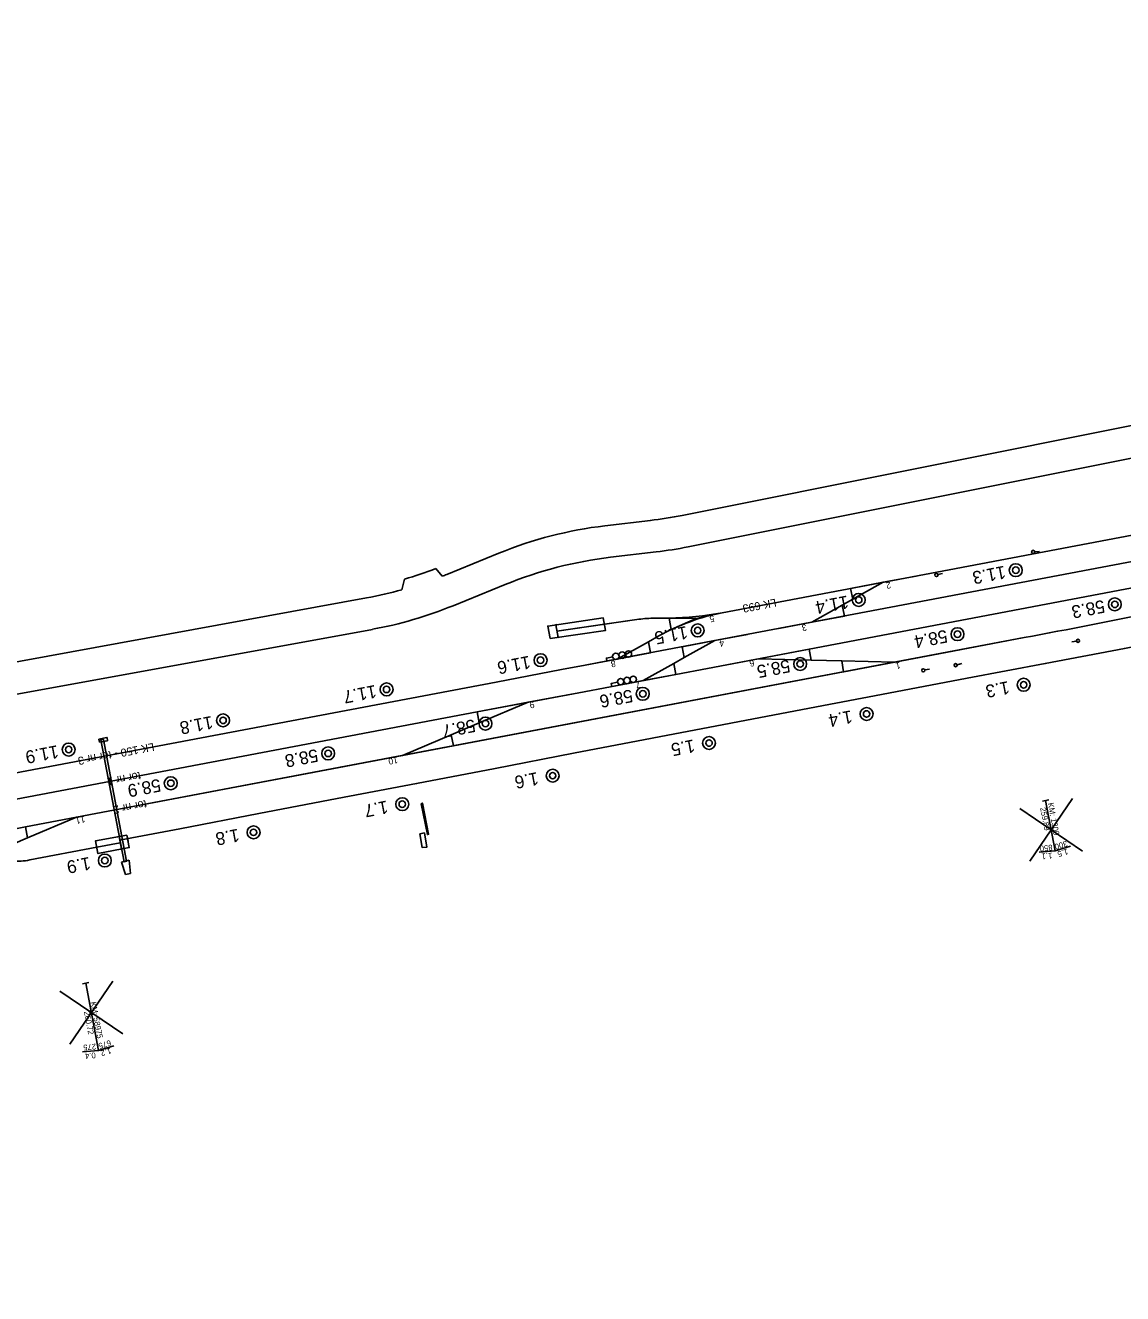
# Model space of a CAD drawing. Extents: x 6541740 to 6566395, y 5525066 to 5530361.
# Drawn here: x 6564792.1 to 6564963.4, y 5527864.5 to 5528062.7 of the extents above; entities that cross this region are included whole.
import ezdxf

# ---------------------------------------------------------------- set-up
doc = ezdxf.new("R2010")
doc.units = 0
for name, color, linetype in [('Domyślna', 7, 'Continuous'), ('ps_wymiarowanie', 7, 'Continuous'), ('TOR_PRZEK_P-komponent', 7, 'Continuous'), ('TOR_PRZEK_P-uklad odniesienia', 7, 'Continuous'), ('TOR_PS_ODW-osadniki', 7, 'Continuous'), ('TOR_PS_OPIS_O-opisy odwodnienia', 7, 'Continuous'), ('TOR_PS_OPIS_T-opis geometrii -prostopadly', 7, 'Continuous'), ('TOR_PS_OPIS_T-symbole geometrii', 7, 'Continuous'), ('TOR_PS_T-rowy otwarte nieumocnione', 7, 'Continuous'), ('TOR_PS_T-rozjazdy projektowane', 7, 'Continuous'), ('TOR_PS_T-umocnienia skarp', 7, 'Continuous'), ('TOR_RAMKI-ramka+tabelka 1', 7, 'Continuous')]:
    doc.layers.add(name, color=color, linetype=linetype)

# ---------------------------------------------------------------- blocks, each defined once
blk = doc.blocks.new('koziol 15+5')
at = {"layer": 'Domyślna'}
for p, q in [((15, 1), (14.3, 1)), ((15, 1), (15, -1)), ((20, 0), (20, 1)), ((0, 0), (15, 0)), ((15, -1), (14.3, -1))]:
    blk.add_line(p, q, dxfattribs=at)
blk.add_lwpolyline([(20, 1), (0, 1), (0, -1), (20, -1)], close=True, dxfattribs=at)
blk = doc.blocks.new('4302_1')
at = {"layer": 'Domyślna'}
blk.add_line((0.25, -0.01), (1, -0.01), dxfattribs=at)
blk.add_circle((0, -0.01), 0.25, dxfattribs=at)
blk = doc.blocks.new('4010_1')
at = {"layer": 'Domyślna'}
for radius in [0.75, 0.375]:
    blk.add_circle((0, 0), radius, dxfattribs=at)
blk = doc.blocks.new('4091_3')
at = {"layer": 'Domyślna'}
blk.add_lwpolyline([(0.09, -0.49), (0, 0), (0.98, 0.18)], dxfattribs=at)
for centre in [(1.47, 0.28), (2.46, 0.46), (3.44, 0.64)]:
    blk.add_circle(centre, 0.5, dxfattribs=at)

msp = doc.modelspace()

# ---------------------------------------------------------------- linework, layer by layer
at = {"layer": 'ps_wymiarowanie'}
for points in [[(6564853.94, 5527941.07), (6564854.11, 5527941.17), (6564855.07, 5527936.3), (6564854.9, 5527936.24)], [(6564853.7, 5527936.39), (6564854.42, 5527936.5), (6564854.83, 5527934.31), (6564854.1, 5527934.22)]]:
    msp.add_lwpolyline(points, close=True, dxfattribs=at)
at = {"layer": 'TOR_PRZEK_P-komponent'}
for p, q in [((6564882.35, 5527970.1), (6564882.72, 5527968.13)), ((6564874.92, 5527969.02), (6564875.09, 5527969.05)), ((6564875.29, 5527967.06), (6564874.92, 5527969.02)), ((6564882.53, 5527969.12), (6564875.1, 5527968.04)), ((6564875.29, 5527967.06), (6564875.46, 5527967.08))]:
    msp.add_line(p, q, dxfattribs=at)
msp.add_lwpolyline([(6564874.05, 5527966.88), (6564882.72, 5527968.13), (6564882.35, 5527970.1), (6564873.69, 5527968.81)], close=True, dxfattribs=at)
at = {"layer": 'TOR_PRZEK_P-uklad odniesienia'}
for p, q in [((6564948.92, 5527932.08), (6564955.61, 5527941.9)), ((6564957.18, 5527933.65), (6564947.36, 5527940.34)), ((6564799.07, 5527903.53), (6564805.76, 5527913.35)), ((6564807.33, 5527905.1), (6564797.51, 5527911.79))]:
    msp.add_line(p, q, dxfattribs=at)
at = {"layer": 'TOR_PS_ODW-osadniki'}
for p, q in [((6564951.9, 5527941.68), (6564950.91, 5527941.49)), ((6564951.4, 5527941.58), (6564952.89, 5527933.71)), ((6564952.89, 5527933.71), (6564955.3, 5527934.42)), ((6564952.89, 5527933.71), (6564950.39, 5527933.49)), ((6564802.04, 5527913.13), (6564801.06, 5527912.94)), ((6564801.55, 5527913.03), (6564803.55, 5527902.52)), ((6564803.55, 5527902.52), (6564801.04, 5527902.3)), ((6564803.55, 5527902.52), (6564805.96, 5527903.23))]:
    msp.add_line(p, q, dxfattribs=at)
at = {"layer": 'TOR_PS_OPIS_T-symbole geometrii'}
for p, q in [((6564978.66, 5528002.92), (6564894.66, 5527986.1)), ((6564979.6, 5527998.01), (6564895.6, 5527981.19)), ((6564889.7, 5527985.31), (6564882.59, 5527984.48)), ((6564866.02, 5527980.19), (6564857.93, 5527976.89)), ((6564890.61, 5527980.4), (6564883.49, 5527979.56)), ((6564857.18, 5527976.59), (6564856.19, 5527977.79)), ((6564850.91, 5527974.49), (6564851.33, 5527976.16)), ((6564867.02, 5527975.3), (6564858.92, 5527972)), ((6564717.3, 5527949.81), (6564845.39, 5527973.22)), ((6564718.23, 5527944.9), (6564846.32, 5527968.31))]:
    msp.add_line(p, q, dxfattribs=at)
for centre, major_axis, start_param, end_param in [((6564708.26, 5528966.03), (-185.77, 980.05), 3.123999, 3.144165), ((6565064.93, 5526998.85), (-186.7, 984.96), 6.265591, 6.33372), ((6565064.93, 5526998.85), (-185.77, 980.05), 6.265591, 6.33372), ((6564708.26, 5528966.03), (-186.7, 984.96), 3.123999, 3.144165), ((6564660.03, 5528953.31), (-185.48, 978.54), 3.16557, 3.186007), ((6564660.02, 5528953.35), (-185.77, 980.05), 3.18893, 3.192128), ((6564660.02, 5528953.35), (-185.77, 980.05), 3.139959, 3.162646), ((6564660.02, 5528953.35), (-186.7, 984.96), 3.139959, 3.192128)]:
    msp.add_ellipse(centre, major_axis=major_axis, ratio=0.25, start_param=start_param, end_param=end_param, dxfattribs=at)
at = {"layer": 'TOR_PS_T-rowy otwarte nieumocnione'}
for points in [[(6564926.9, 5527958.33), (6564939.14, 5527960.66), (6564951.36, 5527962.96), (6564963.72, 5527965.34), (6564973.29, 5527967.18), (6564975.92, 5527967.69)], [(6564926.9, 5527958.33), (6564914.55, 5527955.99), (6564902.24, 5527953.64), (6564889.97, 5527951.31), (6564877.72, 5527948.96)], [(6564877.72, 5527948.96), (6564889.97, 5527951.31), (6564902.24, 5527953.64), (6564914.55, 5527955.99), (6564926.9, 5527958.33)], [(6564807.1, 5527935.41), (6564816.26, 5527937.16), (6564828.58, 5527939.52), (6564840.83, 5527941.86), (6564853.2, 5527944.22), (6564865.46, 5527946.56), (6564877.72, 5527948.96)], [(6564877.72, 5527948.95), (6564865.46, 5527946.56), (6564853.2, 5527944.22), (6564840.83, 5527941.86), (6564828.58, 5527939.52), (6564816.26, 5527937.16), (6564807.1, 5527935.41)], [(6564806.86, 5527935.37), (6564807.1, 5527935.41)]]:
    msp.add_lwpolyline(points, dxfattribs=at)
at = {"layer": 'TOR_PS_T-rozjazdy projektowane'}
for p, q in [((6566239.09, 5528216.31), (6564914.52, 5527965.23)), ((6565731.7, 5528124.25), (6564884.63, 5527963.69)), ((6565362.5, 5528058.39), (6564900.92, 5527970.9)), ((6564920.96, 5527974.7), (6564926.07, 5527975.67)), ((6564921.3, 5527973), (6564919.66, 5527972.09)), ((6564887.57, 5527969.85), (6564875.1, 5527968.04)), ((6564887.57, 5527969.85), (6564882.53, 5527969.12)), ((6564892.63, 5527970.07), (6564890.08, 5527970.04)), ((6564920, 5527970.39), (6564914.89, 5527969.42)), ((6564882.53, 5527969.12), (6564875.1, 5527968.04)), ((6564948.07, 5527967.01), (6564808.05, 5527940.47)), ((6564948.07, 5527967.01), (6564812.23, 5527941.26)), ((6564948.07, 5527967.01), (6564828.15, 5527944.28)), ((6564948.07, 5527967.01), (6564833.14, 5527945.22)), ((6564891.05, 5527967.27), (6564889.4, 5527966.35)), ((6564894.65, 5527965.59), (6564899.76, 5527966.56)), ((6564948.07, 5527967.01), (6564935.81, 5527964.69)), ((6564889.74, 5527964.66), (6564879.52, 5527962.72)), ((6564889.74, 5527964.66), (6564884.63, 5527963.69)), ((6564894.99, 5527963.89), (6564893.35, 5527962.98)), ((6564914.52, 5527965.23), (6564898.6, 5527962.21)), ((6564906.56, 5527963.72), (6564914.52, 5527965.23)), ((6564935.81, 5527964.69), (6564919.88, 5527961.67)), ((6564935.81, 5527964.69), (6564919.9, 5527961.67)), ((6564875.84, 5527962.02), (6564865.62, 5527960.08)), ((6564879.52, 5527962.72), (6564875.84, 5527962.02)), ((6564898.6, 5527962.21), (6564893.69, 5527961.28)), ((6564914.83, 5527963.51), (6564919.57, 5527963.39)), ((6564927.84, 5527963.18), (6564919.88, 5527961.67)), ((6564865.62, 5527960.08), (6564417.1, 5527875.07)), ((6564919.88, 5527961.67), (6564858.95, 5527950.12)), ((6564893.69, 5527961.28), (6564883.47, 5527959.35)), ((6564893.69, 5527961.28), (6564888.58, 5527960.31)), ((6564878.56, 5527958.41), (6564862.64, 5527955.4)), ((6564883.47, 5527959.35), (6564878.56, 5527958.41)), ((6564870.6, 5527956.91), (6564862.64, 5527955.4)), ((6564862.64, 5527955.4), (6564464.75, 5527879.98)), ((6564862.97, 5527953.68), (6564858.61, 5527951.83)), ((6564858.95, 5527950.12), (6564843.02, 5527947.1)), ((6564850.99, 5527948.61), (6564858.95, 5527950.12)), ((6564843.02, 5527947.1), (6564808.05, 5527940.47)), ((6564828.15, 5527944.28), (6564812.23, 5527941.26)), ((6564833.14, 5527945.22), (6564828.15, 5527944.28)), ((6564812.23, 5527941.26), (6564808.05, 5527940.47)), ((6564800.09, 5527938.96), (6564792.13, 5527937.45)), ((6564792.13, 5527937.45), (6564407.5, 5527864.54)), ((6564792.47, 5527935.74), (6564788.23, 5527933.94)), ((6564792.81, 5527932.29), (6564803.26, 5527934.27))]:
    msp.add_line(p, q, dxfattribs=at)
for points in [[(6564931.18, 5527976.63), (6564926.07, 5527975.67), (6564920.96, 5527974.7), (6564921.3, 5527973), (6564926.07, 5527975.67)], [(6564926.07, 5527975.67), (6564921.3, 5527973), (6564920.96, 5527974.7)], [(6564909.78, 5527968.46), (6564914.89, 5527969.42), (6564920, 5527970.39), (6564919.66, 5527972.09), (6564914.89, 5527969.42)], [(6564914.89, 5527969.42), (6564919.66, 5527972.09), (6564920, 5527970.39)], [(6564896.86, 5527970.01), (6564892.97, 5527968.27), (6564892.63, 5527970.07)], [(6564879.52, 5527962.72), (6564884.63, 5527963.69), (6564889.74, 5527964.66), (6564889.4, 5527966.35), (6564884.63, 5527963.69)], [(6564884.63, 5527963.69), (6564889.4, 5527966.35), (6564889.74, 5527964.66)], [(6564904.87, 5527967.52), (6564899.76, 5527966.56), (6564894.65, 5527965.59), (6564894.99, 5527963.89), (6564899.76, 5527966.56)], [(6564899.76, 5527966.56), (6564894.99, 5527963.89), (6564894.65, 5527965.59)], [(6564898.6, 5527962.21), (6564906.56, 5527963.72), (6564914.52, 5527965.23), (6564914.83, 5527963.51), (6564906.56, 5527963.72)], [(6564914.52, 5527965.23), (6564914.83, 5527963.51), (6564906.56, 5527963.72)], [(6564935.81, 5527964.69), (6564927.84, 5527963.18), (6564919.88, 5527961.67), (6564919.57, 5527963.39), (6564927.84, 5527963.18)], [(6564883.47, 5527959.35), (6564888.58, 5527960.31), (6564893.69, 5527961.28), (6564893.35, 5527962.98), (6564888.58, 5527960.31)], [(6564888.58, 5527960.31), (6564893.35, 5527962.98), (6564893.69, 5527961.28)], [(6564919.88, 5527961.67), (6564919.57, 5527963.39), (6564927.84, 5527963.18)], [(6564878.56, 5527958.41), (6564870.6, 5527956.91), (6564862.64, 5527955.4), (6564862.97, 5527953.68), (6564870.6, 5527956.91)], [(6564862.64, 5527955.4), (6564862.97, 5527953.68), (6564870.6, 5527956.91)], [(6564843.02, 5527947.1), (6564850.99, 5527948.61), (6564858.95, 5527950.12), (6564858.61, 5527951.83), (6564850.99, 5527948.61)], [(6564858.95, 5527950.12), (6564858.61, 5527951.83), (6564850.99, 5527948.61)], [(6564808.05, 5527940.47), (6564800.09, 5527938.96), (6564792.13, 5527937.45), (6564792.47, 5527935.74), (6564800.09, 5527938.96)], [(6564792.13, 5527937.45), (6564792.47, 5527935.74), (6564800.09, 5527938.96)]]:
    msp.add_lwpolyline(points, dxfattribs=at)
msp.add_lwpolyline([(6564892.63, 5527970.07), (6564896.86, 5527970.01), (6564900.92, 5527970.9), (6564896.86, 5527970.01), (6564892.97, 5527968.27)], close=True, dxfattribs=at)
for centre, major_axis, start_param, end_param in [((6564942.64, 5527674.96), (-55.87, 294.75), 6.238974, 6.272392), ((6564994.04, 5527479.65), (-93.12, 491.25), 6.283185, 6.366327), ((6564760.99, 5528709.13), (-139.93, 738.23), 3.097381, 3.141593), ((6558811.57, 5560340.55), (-6136.5, 32373.54), 3.141593, 3.144172), ((6564757.42, 5528118.96), (-35.38, 186.68), 3.084937, 3.141702)]:
    msp.add_ellipse(centre, major_axis=major_axis, ratio=0.25, start_param=start_param, end_param=end_param, dxfattribs=at)
at = {"layer": 'TOR_PS_T-umocnienia skarp'}
for p, q in [((6564803.6, 5527951.17), (6564804.83, 5527951.39)), ((6564803.69, 5527950.67), (6564803.6, 5527951.17)), ((6564803.69, 5527950.67), (6564804.92, 5527950.89)), ((6564804.83, 5527951.39), (6564804.88, 5527951.39)), ((6564804.97, 5527950.9), (6564804.88, 5527951.39)), ((6564804.92, 5527950.89), (6564804.97, 5527950.9)), ((6564807.12, 5527931.93), (6564808.34, 5527932.23)), ((6564808.34, 5527932.23), (6564808.54, 5527930.19)), ((6564807.12, 5527931.93), (6564807.78, 5527930.04)), ((6564807.78, 5527930.04), (6564808.54, 5527930.19))]:
    msp.add_line(p, q, dxfattribs=at)
msp.add_lwpolyline([(6564807.91, 5527932.1), (6564804.35, 5527951.1), (6564803.91, 5527951.05), (6564807.55, 5527932)], close=True, dxfattribs=at)

# ---------------------------------------------------------------- block references
at = {"layer": 'Domyślna'}
for p, xscale, yscale, rotation in [((6564949.47, 5527980.42), 0.9999999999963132, 1.0000000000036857, 2.10327417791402), ((6564934.36, 5527976.81), 1.0000000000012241, 0.9999999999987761, 13.560715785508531), ((6564937.36, 5527962.72), 1.0000000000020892, 0.999999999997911, 15.573477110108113)]:
    msp.add_blockref('4302_1', p, dxfattribs=dict(at, xscale=xscale, yscale=yscale, rotation=rotation))
for p, rotation in [((6564956.47, 5527966.5), -170.73438067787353), ((6564932.31, 5527961.92), 11.174771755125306)]:
    msp.add_blockref('4302_1', p, dxfattribs=dict(at, rotation=rotation))
at = {"layer": 'Domyślna', "xscale": 0.2500000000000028, "rotation": 10.733230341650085}
msp.add_blockref('koziol 15+5', (6564803.26, 5527934.27), dxfattribs=at)
at = {"layer": 'TOR_PS_OPIS_T-opis geometrii -prostopadly', "xscale": 0.9999999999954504, "yscale": 1.0000000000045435, "rotation": 2.353483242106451e-10}
for p in [(6564882.84, 5527963.82), (6564883.59, 5527959.86)]:
    msp.add_blockref('4091_3', p, dxfattribs=at)
at = {"layer": 'TOR_RAMKI-ramka+tabelka 1', "xscale": 1.345963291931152, "yscale": 1.345963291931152}
for p in [(6564946.75, 5527977.55), (6564922.23, 5527972.9), (6564962.21, 5527972.21), (6564897.09, 5527968.14), (6564937.65, 5527967.55), (6564872.56, 5527963.49), (6564913.09, 5527962.9), (6564848.52, 5527958.93), (6564947.98, 5527959.65), (6564888.52, 5527958.24), (6564923.46, 5527955.09), (6564822.99, 5527954.09), (6564863.96, 5527953.59), (6564798.89, 5527949.53), (6564839.4, 5527948.93), (6564898.86, 5527950.55), (6564874.45, 5527945.45), (6564814.83, 5527944.27), (6564850.97, 5527941), (6564827.75, 5527936.6), (6564804.53, 5527932.2)]:
    msp.add_blockref('4010_1', p, dxfattribs=at)

# ---------------------------------------------------------------- texts
at = {"layer": 'TOR_PS_ODW-osadniki'}
for s, rotation, p in [('259.89', 280.7436, (6564950.55, 5527940.42)), ('KM: 1300', 280.7081, (6564951.74, 5527941.14)), ('850', 184.9975, (6564952.45, 5527934.68)), ('300', 196.4187, (6564954.66, 5527935.3)), ('1.5', 196.4187, (6564954.76, 5527934.06)), ('1.1', 184.9975, (6564952.42, 5527933.42)), ('260.72', 280.7424, (6564801.27, 5527908.57)), ('KM: 58975', 280.7424, (6564802.27, 5527910.06)), ('275', 185.0318, (6564803.13, 5527903.59)), ('675', 196.453, (6564805.36, 5527904.18)), ('1.2', 196.453, (6564805.4, 5527902.94)), ('0.4', 185.0318, (6564803.07, 5527902.23))]:
    msp.add_text(s, height=0.9, rotation=rotation, dxfattribs=at).set_placement(p)
at = {"layer": 'TOR_PS_OPIS_O-opisy odwodnienia'}
for s, height, p in [('2', 1, (6564927.15, 5527975.74)), ('LK 693', 1.25, (6564909.24, 5527973.11)), ('5', 1, (6564899.6, 5527970.51)), ('3', 1, (6564914.01, 5527969.13)), ('4', 1, (6564901.13, 5527966.68)), ('8', 1, (6564884.19, 5527963.47)), ('6', 1, (6564905.83, 5527963.57)), ('1', 1, (6564928.65, 5527963.2)), ('7', 1, (6564888.08, 5527960.2)), ('9', 1, (6564871.5, 5527957.06)), ('LK 150 - tor nr 3', 1.25, (6564812.12, 5527950.58)), ('10', 1, (6564850.19, 5527948.41)), ('tor nr 1', 1.25, (6564810.01, 5527946.06)), ('tor nr 2', 1.25, (6564810.94, 5527941.65)), ('11', 1, (6564801.36, 5527939.16))]:
    msp.add_text(s, height=height, rotation=190.7332, dxfattribs=at).set_placement(p)
at = {"layer": 'TOR_RAMKI-ramka+tabelka 1'}
for s, p in [('11.3', (6564944.97, 5527978.26)), ('11.4', (6564920.45, 5527973.61)), ('58.3', (6564960.44, 5527972.92)), ('11.5', (6564895.32, 5527968.85)), ('58.4', (6564935.87, 5527968.26)), ('11.6', (6564870.78, 5527964.2)), ('58.5', (6564911.31, 5527963.61)), ('1.3', (6564945.56, 5527960.24)), ('11.7', (6564846.74, 5527959.64)), ('58.6', (6564886.75, 5527958.95)), ('11.8', (6564821.21, 5527954.8)), ('58.7', (6564862.18, 5527954.29)), ('1.4', (6564921.03, 5527955.68)), ('11.9', (6564797.11, 5527950.23)), ('1.5', (6564896.44, 5527951.13)), ('58.8', (6564837.62, 5527949.64)), ('1.6', (6564872.03, 5527946.03)), ('58.9', (6564813.06, 5527944.98)), ('1.7', (6564848.55, 5527941.58)), ('1.8', (6564825.33, 5527937.18)), ('1.9', (6564802.11, 5527932.78))]:
    msp.add_text(s, height=2, rotation=190.7691, dxfattribs=at).set_placement(p)

doc.saveas('drawing.dxf')
